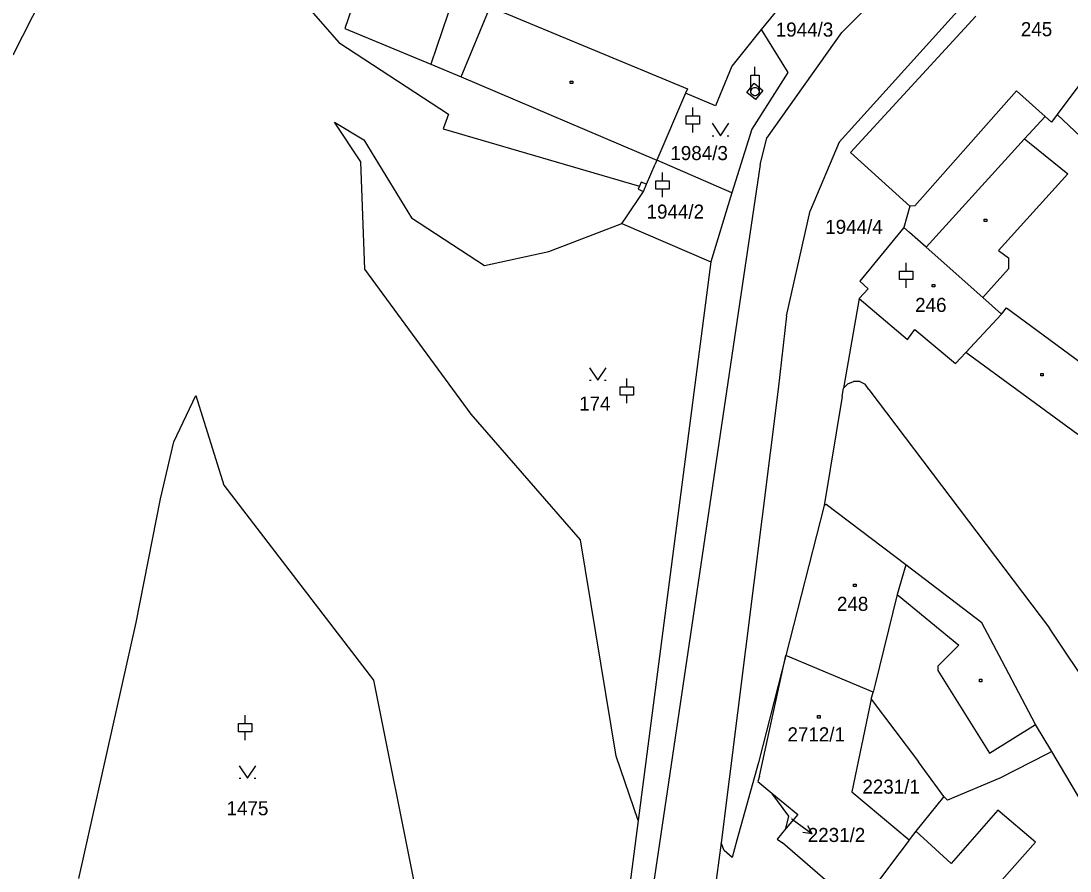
# Model space of a CAD drawing. Extents: x -795483 to -789093, y -1112258 to -1108741.
# Drawn here: x -791740.2 to -791613.4, y -1110680.3 to -1110577.6 of the extents above; entities that cross this region are included whole.
import ezdxf

# ---------------------------------------------------------------- set-up
doc = ezdxf.new("R2010")
doc.units = 0
for name, color, linetype in [('Komunikace', 7, 'Continuous'), ('Vrstva 1', 7, 'Continuous'), ('Vrstva 14', 7, 'Continuous'), ('Vrstva 15', 7, 'Continuous'), ('Vrstva 16', 7, 'Continuous'), ('Vrstva 2', 7, 'Continuous'), ('Vrstva 23', 7, 'Continuous'), ('Vrstva 25', 7, 'Continuous'), ('Vrstva 26', 7, 'Continuous')]:
    doc.layers.add(name, color=color, linetype=linetype)

msp = doc.modelspace()

# ---------------------------------------------------------------- linework, layer by layer
at = {"layer": 'Komunikace'}
msp.add_line((-791647.06, -1110674.01), (-791647, -1110674.06), dxfattribs=at)
at = {"layer": 'Vrstva 1'}
for p, q in [((-791612.17, -1110549.98), (-791641, -1110579)), ((-791694.82, -1110560.76), (-791701.08, -1110578.48)), ((-791641.3, -1110592.24), (-791613.41, -1110561.35)), ((-791735.69, -1110570.85), (-791741.21, -1110581.73)), ((-791708.3, -1110572.7), (-791701.77, -1110580.19)), ((-791646.12, -1110572.98), (-791650.73, -1110578.62)), ((-791603.06, -1110572.95), (-791614.94, -1110588.9)), ((-791624.8, -1110577.01), (-791639.94, -1110593.49)), ((-791701.08, -1110578.48), (-791690.66, -1110582.79)), ((-791650.73, -1110578.62), (-791654.26, -1110583.04)), ((-791650.73, -1110578.62), (-791647.51, -1110583.82)), ((-791650.03, -1110591.74), (-791641, -1110579)), ((-791701.77, -1110580.19), (-791688.55, -1110588.86)), ((-791690.66, -1110582.79), (-791686.98, -1110584.33)), ((-791654.26, -1110583.04), (-791656.25, -1110587.84)), ((-791647.51, -1110583.82), (-791651.88, -1110590.66)), ((-791686.98, -1110584.33), (-791663.34, -1110594.39)), ((-791659.87, -1110586.31), (-791663.34, -1110594.39)), ((-791656.25, -1110587.84), (-791659.87, -1110586.31)), ((-791688.55, -1110588.86), (-791689.17, -1110590.64)), ((-791616.39, -1110589.12), (-791618.88, -1110591.85)), ((-791615.62, -1110589.8), (-791616.39, -1110589.12)), ((-791614.94, -1110588.9), (-791615.62, -1110589.8)), ((-791702.3, -1110589.83), (-791698.76, -1110591.95)), ((-791699.11, -1110594.62), (-791702.3, -1110589.83)), ((-791689.17, -1110590.64), (-791665.45, -1110597.54)), ((-791651.88, -1110590.66), (-791654.27, -1110598.34)), ((-791650.86, -1110594.95), (-791650.03, -1110591.74)), ((-791618.88, -1110591.85), (-791630.79, -1110604.93)), ((-791698.76, -1110591.95), (-791693.02, -1110601.39)), ((-791641.3, -1110592.24), (-791644.79, -1110600.55)), ((-791639.94, -1110593.49), (-791632.78, -1110599.98)), ((-791698.65, -1110607.57), (-791699.11, -1110594.62)), ((-791650.86, -1110594.95), (-791664.96, -1110689.98)), ((-791664.6, -1110597.32), (-791663.56, -1110594.89)), ((-791663.34, -1110594.39), (-791663.56, -1110594.89)), ((-791654.27, -1110598.34), (-791663.34, -1110594.39)), ((-791667.18, -1110601.5), (-791664.97, -1110598.18)), ((-791665.45, -1110597.54), (-791665.61, -1110597.9)), ((-791665.61, -1110597.9), (-791664.97, -1110598.18)), ((-791664.97, -1110598.18), (-791664.6, -1110597.32)), ((-791654.44, -1110598.87), (-791656.81, -1110606.69)), ((-791654.27, -1110598.34), (-791654.44, -1110598.87)), ((-791647.67, -1110613.23), (-791644.79, -1110600.55)), ((-791632.78, -1110599.98), (-791633.49, -1110602.55)), ((-791693.02, -1110601.39), (-791684.18, -1110607.13)), ((-791667.57, -1110602.08), (-791667.18, -1110601.5)), ((-791676.42, -1110605.46), (-791667.57, -1110602.08)), ((-791667.57, -1110602.08), (-791656.81, -1110606.69)), ((-791633.49, -1110602.55), (-791638.81, -1110609.04)), ((-791632.82, -1110603.15), (-791633.49, -1110602.55)), ((-791630.79, -1110604.93), (-791632.82, -1110603.15)), ((-791684.18, -1110607.13), (-791676.42, -1110605.46)), ((-791623.93, -1110611), (-791630.79, -1110604.93)), ((-791656.81, -1110606.69), (-791665.61, -1110674.2)), ((-791685.8, -1110625.1), (-791698.65, -1110607.57)), ((-791638.81, -1110609.04), (-791637.79, -1110609.94)), ((-791637.79, -1110609.94), (-791638.88, -1110611.13)), ((-791638.88, -1110611.13), (-791640.76, -1110621.98)), ((-791638.88, -1110611.13), (-791633.05, -1110616.06)), ((-791621.67, -1110613), (-791623.93, -1110611)), ((-791647.67, -1110613.23), (-791648.68, -1110622.07)), ((-791626, -1110617.67), (-791621.67, -1110613)), ((-791633.05, -1110616.06), (-791632.14, -1110614.89)), ((-791632.14, -1110614.89), (-791627.23, -1110618.98)), ((-791627.23, -1110618.98), (-791626, -1110617.67)), ((-791612.46, -1110627.54), (-791626, -1110617.67)), ((-791648.68, -1110622.07), (-791655.57, -1110676.91)), ((-791640.93, -1110622.98), (-791640.76, -1110621.98)), ((-791640.76, -1110621.98), (-791640.27, -1110621.44)), ((-791640.27, -1110621.44), (-791639.59, -1110621.15)), ((-791638.82, -1110621.17), (-791639.59, -1110621.15)), ((-791638.82, -1110621.17), (-791638.18, -1110621.49)), ((-791637.7, -1110622.12), (-791638.18, -1110621.49)), ((-791637.7, -1110622.12), (-791615.87, -1110650.97)), ((-791721.75, -1110628.43), (-791719.06, -1110622.85)), ((-791719.06, -1110622.85), (-791715.7, -1110633.69)), ((-791640.93, -1110622.98), (-791643.13, -1110636.15)), ((-791672.58, -1110640.28), (-791685.8, -1110625.1)), ((-791723.36, -1110635.34), (-791721.75, -1110628.43)), ((-791715.7, -1110633.69), (-791697.59, -1110657.25)), ((-791726.3, -1110650.28), (-791723.36, -1110635.34)), ((-791643.13, -1110636.15), (-791647.77, -1110654.28)), ((-791642.89, -1110636), (-791643.13, -1110636.15)), ((-791633.25, -1110643.32), (-791642.89, -1110636)), ((-791668.26, -1110666.44), (-791672.58, -1110640.28)), ((-791624.06, -1110650.31), (-791633.25, -1110643.32)), ((-791733.22, -1110681.2), (-791726.3, -1110650.28)), ((-791621.61, -1110654.94), (-791624.06, -1110650.31)), ((-791571.24, -1110718.11), (-791615.87, -1110650.97)), ((-791647.77, -1110654.28), (-791651.07, -1110667.2)), ((-791650.94, -1110668.86), (-791647.77, -1110654.28)), ((-791637.21, -1110658.69), (-791647.77, -1110654.28)), ((-791617.58, -1110662.59), (-791621.61, -1110654.94)), ((-791697.59, -1110657.25), (-791689.98, -1110695.29)), ((-791637.44, -1110659.54), (-791637.21, -1110658.69)), ((-791637.44, -1110659.54), (-791631.73, -1110667.11)), ((-791615.59, -1110665.88), (-791617.58, -1110662.59)), ((-791665.61, -1110674.2), (-791668.26, -1110666.44)), ((-791616.13, -1110666.15), (-791621.89, -1110669.07)), ((-791615.59, -1110665.88), (-791616.13, -1110666.15)), ((-791608.34, -1110678.16), (-791615.59, -1110665.88)), ((-791651.07, -1110667.2), (-791653.67, -1110676.58)), ((-791628.66, -1110671.32), (-791631.73, -1110667.11)), ((-791650.94, -1110668.86), (-791651.14, -1110669.49)), ((-791621.89, -1110669.07), (-791628.22, -1110671.74)), ((-791651.14, -1110669.49), (-791649.44, -1110670.89)), ((-791647.38, -1110673.69), (-791649.44, -1110670.89)), ((-791649.44, -1110670.89), (-791646.32, -1110673.46)), ((-791628.66, -1110671.32), (-791632.05, -1110675.49)), ((-791628.22, -1110671.74), (-791628.66, -1110671.32)), ((-791665.61, -1110674.2), (-791667.75, -1110690.61)), ((-791646.32, -1110673.46), (-791647.74, -1110675.18)), ((-791647.74, -1110675.18), (-791647.38, -1110673.69)), ((-791647.74, -1110675.18), (-791648.8, -1110676.46)), ((-791632.05, -1110675.49), (-791632.83, -1110676.54)), ((-791653.67, -1110676.58), (-791654.24, -1110678.67)), ((-791648.8, -1110676.46), (-791648.16, -1110676.92)), ((-791655.57, -1110676.91), (-791658, -1110694.57)), ((-791655.2, -1110677.81), (-791655.57, -1110676.91)), ((-791654.24, -1110678.67), (-791655.2, -1110677.81)), ((-791639.03, -1110684.79), (-791648.16, -1110676.92)), ((-791634.98, -1110679.4), (-791639.03, -1110684.79))]:
    msp.add_line(p, q, dxfattribs=at)
for points in [[(-791637.44, -1110659.54), (-791639.77, -1110670.73), (-791632.83, -1110676.54)], [(-791632.83, -1110676.54), (-791632.98, -1110676.73), (-791634.98, -1110679.4)]]:
    msp.add_lwpolyline(points, dxfattribs=at)
at = {"layer": 'Vrstva 16'}
for p, q in [((-791647, -1110674.06), (-791644.58, -1110675.83)), ((-791644.58, -1110675.83), (-791645.09, -1110674.84)), ((-791644.58, -1110675.83), (-791645.68, -1110675.64))]:
    msp.add_line(p, q, dxfattribs=at)
at = {"layer": 'Vrstva 2'}
for p, q in [((-791684.41, -1110564.41), (-791690.66, -1110582.79)), ((-791686.98, -1110584.33), (-791683.48, -1110575.88)), ((-791682.93, -1110576.11), (-791659.65, -1110585.81)), ((-791652.46, -1110586.24), (-791651.57, -1110585.12)), ((-791651.57, -1110585.12), (-791650.54, -1110586)), ((-791659.65, -1110585.81), (-791659.87, -1110586.31)), ((-791651.4, -1110587.08), (-791652.46, -1110586.24)), ((-791650.54, -1110586), (-791651.4, -1110587.08)), ((-791619.86, -1110586.05), (-791632.15, -1110599.94)), ((-791616.39, -1110589.12), (-791619.86, -1110586.05)), ((-791611.41, -1110592.24), (-791614.94, -1110588.9)), ((-791618.88, -1110591.85), (-791618.1, -1110592.48)), ((-791618.1, -1110592.48), (-791613.68, -1110596.07)), ((-791613.68, -1110596.07), (-791622.05, -1110605.32)), ((-791665.24, -1110597.05), (-791665.45, -1110597.54)), ((-791664.6, -1110597.32), (-791665.24, -1110597.05)), ((-791632.15, -1110599.94), (-791632.78, -1110599.98)), ((-791622.05, -1110605.32), (-791620.83, -1110606.22)), ((-791620.83, -1110606.22), (-791620.84, -1110607.54)), ((-791620.84, -1110607.54), (-791623.93, -1110611)), ((-791621.67, -1110613), (-791621.06, -1110612.26)), ((-791621.06, -1110612.26), (-791607.65, -1110622.15)), ((-791633.25, -1110643.32), (-791634.28, -1110646.9)), ((-791634.28, -1110646.9), (-791636.97, -1110657.74)), ((-791634.28, -1110646.9), (-791626.82, -1110653.03)), ((-791626.82, -1110653.03), (-791629.38, -1110655.56)), ((-791629.38, -1110655.56), (-791629.39, -1110656.08)), ((-791629.39, -1110656.08), (-791623.12, -1110666.08)), ((-791636.97, -1110657.74), (-791637.21, -1110658.69)), ((-791623.12, -1110666.08), (-791617.58, -1110662.59)), ((-791622.13, -1110672.96), (-791627.77, -1110679.41)), ((-791617.56, -1110676.82), (-791622.13, -1110672.96)), ((-791627.77, -1110679.41), (-791632.05, -1110675.49)), ((-791624.74, -1110684.87), (-791617.56, -1110676.82))]:
    msp.add_line(p, q, dxfattribs=at)
at = {"layer": 'Vrstva 23'}
for p, q in [((-791659.78, -1110590.06), (-791659.78, -1110589.06)), ((-791659.78, -1110589.06), (-791658.18, -1110589.06)), ((-791658.98, -1110589.06), (-791658.98, -1110588.06)), ((-791658.18, -1110589.06), (-791658.18, -1110590.06)), ((-791658.18, -1110590.06), (-791659.78, -1110590.06)), ((-791658.98, -1110591.06), (-791658.98, -1110590.06)), ((-791656.64, -1110589.95), (-791655.64, -1110591.45)), ((-791655.64, -1110591.45), (-791654.64, -1110589.95)), ((-791656.64, -1110591.45), (-791656.44, -1110591.45)), ((-791654.84, -1110591.45), (-791654.64, -1110591.45)), ((-791663.45, -1110597.9), (-791663.45, -1110596.9)), ((-791663.45, -1110596.9), (-791661.85, -1110596.9)), ((-791662.65, -1110596.9), (-791662.65, -1110595.9)), ((-791661.85, -1110596.9), (-791661.85, -1110597.9)), ((-791661.85, -1110597.9), (-791663.45, -1110597.9)), ((-791662.65, -1110598.9), (-791662.65, -1110597.9)), ((-791633.21, -1110607.83), (-791633.21, -1110606.83)), ((-791634.01, -1110608.83), (-791634.01, -1110607.83)), ((-791634.01, -1110607.83), (-791632.41, -1110607.83)), ((-791632.41, -1110607.83), (-791632.41, -1110608.83)), ((-791632.41, -1110608.83), (-791634.01, -1110608.83)), ((-791633.21, -1110609.83), (-791633.21, -1110608.83)), ((-791671.48, -1110619.5), (-791670.48, -1110621)), ((-791670.48, -1110621), (-791669.48, -1110619.5)), ((-791671.48, -1110621), (-791671.28, -1110621)), ((-791669.68, -1110621), (-791669.48, -1110621)), ((-791666.98, -1110621.79), (-791666.98, -1110620.79)), ((-791667.78, -1110622.79), (-791667.78, -1110621.79)), ((-791667.78, -1110621.79), (-791666.18, -1110621.79)), ((-791666.18, -1110621.79), (-791666.18, -1110622.79)), ((-791666.18, -1110622.79), (-791667.78, -1110622.79)), ((-791666.98, -1110623.79), (-791666.98, -1110622.79)), ((-791713.12, -1110662.49), (-791713.12, -1110661.49)), ((-791713.92, -1110663.49), (-791713.92, -1110662.49)), ((-791713.92, -1110662.49), (-791712.32, -1110662.49)), ((-791712.32, -1110662.49), (-791712.32, -1110663.49)), ((-791712.32, -1110663.49), (-791713.92, -1110663.49)), ((-791713.12, -1110664.49), (-791713.12, -1110663.49)), ((-791713.83, -1110667.6), (-791712.83, -1110669.1)), ((-791712.83, -1110669.1), (-791711.83, -1110667.6)), ((-791713.83, -1110669.1), (-791713.63, -1110669.1)), ((-791712.03, -1110669.1), (-791711.83, -1110669.1))]:
    msp.add_line(p, q, dxfattribs=at)
at = {"layer": 'Vrstva 25'}
for p, q in [((-791673.82, -1110584.85), (-791673.52, -1110584.85)), ((-791673.82, -1110585.15), (-791673.82, -1110584.85)), ((-791673.52, -1110585.15), (-791673.82, -1110585.15)), ((-791673.52, -1110584.85), (-791673.52, -1110585.15)), ((-791623.77, -1110601.52), (-791623.47, -1110601.52)), ((-791623.77, -1110601.82), (-791623.77, -1110601.52)), ((-791623.47, -1110601.82), (-791623.77, -1110601.82)), ((-791623.47, -1110601.52), (-791623.47, -1110601.82)), ((-791630.05, -1110609.43), (-791629.75, -1110609.43)), ((-791630.05, -1110609.73), (-791630.05, -1110609.43)), ((-791629.75, -1110609.43), (-791629.75, -1110609.73)), ((-791629.75, -1110609.73), (-791630.05, -1110609.73)), ((-791616.94, -1110620.19), (-791616.64, -1110620.19)), ((-791616.94, -1110620.49), (-791616.94, -1110620.19)), ((-791616.64, -1110620.49), (-791616.94, -1110620.49)), ((-791616.64, -1110620.19), (-791616.64, -1110620.49)), ((-791639.56, -1110645.64), (-791639.26, -1110645.64)), ((-791639.56, -1110645.94), (-791639.56, -1110645.64)), ((-791639.26, -1110645.94), (-791639.56, -1110645.94)), ((-791639.26, -1110645.64), (-791639.26, -1110645.94)), ((-791624.35, -1110657.13), (-791624.05, -1110657.13)), ((-791624.35, -1110657.43), (-791624.35, -1110657.13)), ((-791624.05, -1110657.43), (-791624.35, -1110657.43)), ((-791624.05, -1110657.13), (-791624.05, -1110657.43)), ((-791643.92, -1110661.53), (-791643.62, -1110661.53)), ((-791643.92, -1110661.83), (-791643.92, -1110661.53)), ((-791643.62, -1110661.53), (-791643.62, -1110661.83)), ((-791643.62, -1110661.83), (-791643.92, -1110661.83))]:
    msp.add_line(p, q, dxfattribs=at)
at = {"layer": 'Vrstva 26'}
for p, q in [((-791651.98, -1110586.12), (-791651.98, -1110584.12)), ((-791651.98, -1110584.12), (-791650.98, -1110584.12)), ((-791651.48, -1110584.12), (-791651.48, -1110583.12)), ((-791650.98, -1110584.12), (-791650.98, -1110586.12)), ((-791651.98, -1110586.02), (-791651.88, -1110585.82)), ((-791651.98, -1110586.22), (-791651.98, -1110586.02)), ((-791651.88, -1110586.42), (-791651.98, -1110586.22)), ((-791651.88, -1110585.82), (-791651.78, -1110585.72)), ((-791651.78, -1110586.52), (-791651.88, -1110586.42)), ((-791651.78, -1110585.72), (-791651.58, -1110585.62)), ((-791651.58, -1110586.62), (-791651.78, -1110586.52)), ((-791651.58, -1110585.62), (-791651.38, -1110585.62)), ((-791651.38, -1110586.62), (-791651.58, -1110586.62)), ((-791651.48, -1110586.12), (-791651.48, -1110586.12)), ((-791651.38, -1110585.62), (-791651.18, -1110585.72)), ((-791651.18, -1110586.52), (-791651.38, -1110586.62)), ((-791651.18, -1110585.72), (-791651.08, -1110585.82)), ((-791651.08, -1110586.42), (-791651.18, -1110586.52)), ((-791651.08, -1110585.82), (-791650.98, -1110586.02)), ((-791650.98, -1110586.22), (-791651.08, -1110586.42)), ((-791650.98, -1110586.02), (-791650.98, -1110586.22))]:
    msp.add_line(p, q, dxfattribs=at)

# ---------------------------------------------------------------- texts
at = {"layer": 'Vrstva 14'}
for s, height, p in [('1944/3', 1.7, (-791648.97, -1110579.48)), ('1984/3', 1.7, (-791661.71, -1110594.4)), ('1944/2', 1.7, (-791664.59, -1110601.48)), ('1944/4', 1.7, (-791642.99, -1110603.32)), ('174', 1.7, (-791672.74, -1110624.67)), ('2231/1', 1.7, (-791638.5, -1110670.96)), ('1475', 1.7, (-791715.36, -1110673.57)), ('2231/2', 0.1, (-791647.3, -1110673.94))]:
    msp.add_text(s, height=height, dxfattribs=at).set_placement(p)
at = {"layer": 'Vrstva 15'}
for s, p in [('245', (-791619.34, -1110579.43)), ('246', (-791632.12, -1110612.75)), ('248', (-791641.57, -1110648.87)), ('2712/1', (-791647.55, -1110664.64))]:
    msp.add_text(s, height=1.7, dxfattribs=at).set_placement(p)
at = {"layer": 'Vrstva 16'}
msp.add_text('2231/2', height=1.7, dxfattribs=at).set_placement((-791645.1, -1110676.8))

doc.saveas('drawing.dxf')
